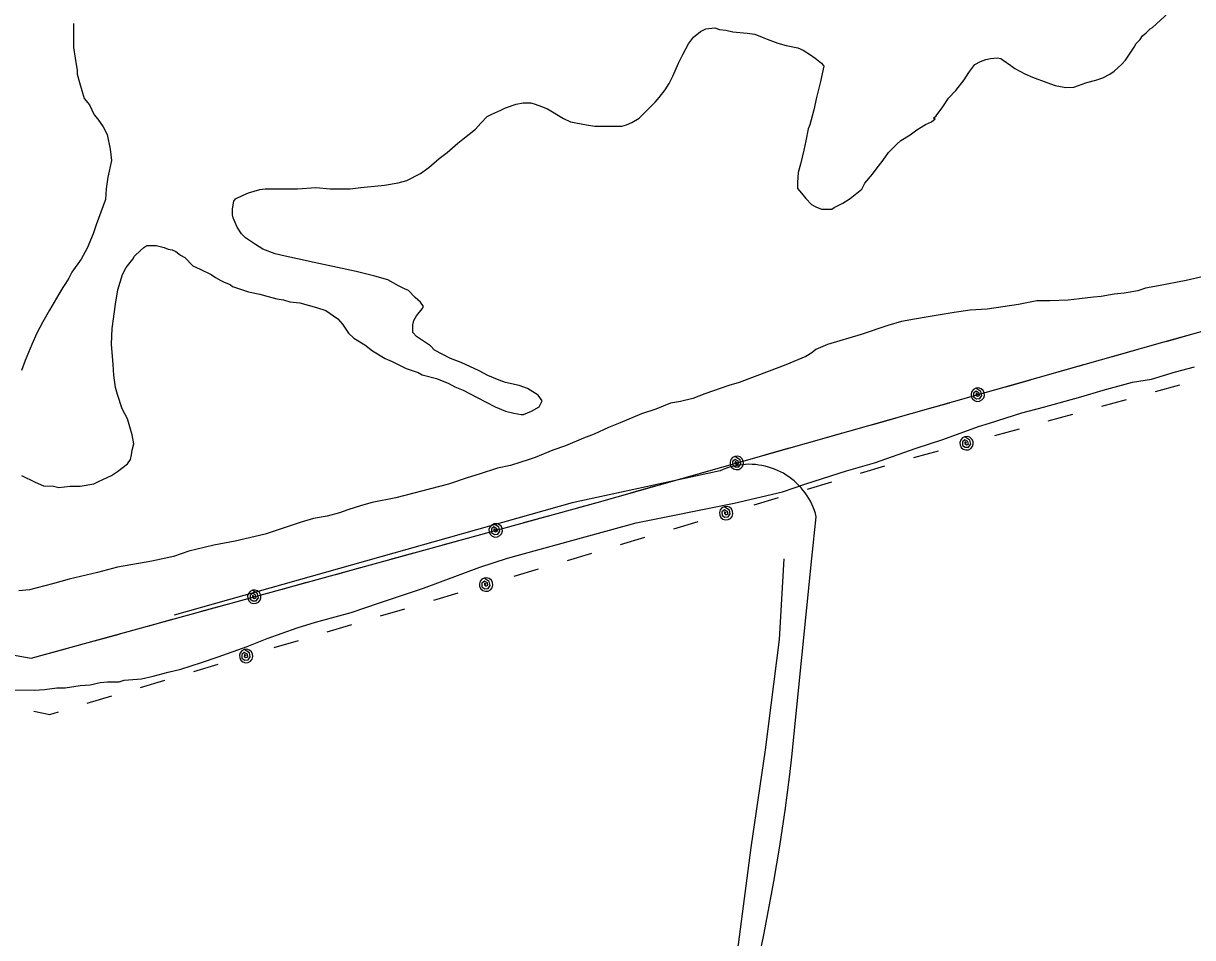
# Model space of a CAD drawing. Extents: x 3297735 to 3335592, y 670436 to 695807.
# Drawn here: x 3320330 to 3321889, y 679392 to 680611 of the extents above; entities that cross this region are included whole.
import ezdxf

# ---------------------------------------------------------------- set-up
doc = ezdxf.new("R2010")
doc.units = 0
for name, color, linetype in [('V-DTCH-CNTR', 7, 'Continuous'), ('V-SITE-VEGE', 7, 'Continuous'), ('V-TOPO-SHOR', 7, 'Continuous'), ('V-UTIL-LINE', 7, 'Continuous')]:
    doc.layers.add(name, color=color, linetype=linetype)

msp = doc.modelspace()

# ---------------------------------------------------------------- linework, layer by layer
at = {"layer": 'V-DTCH-CNTR'}
msp.add_lwpolyline([(3321312.3, 679372.6), (3321317.2, 679396.2), (3321321.8, 679419.8), (3321326.3, 679443.4), (3321330.5, 679467.1), (3321334.6, 679490.8), (3321338.5, 679514.5), (3321342.1, 679538.3), (3321345.6, 679562.1), (3321348.8, 679585.9), (3321351.9, 679609.8), (3321354.7, 679633.7), (3321381.6, 679898.3), (3321387.3, 679953.7), (3321386.1, 679958), (3321384.8, 679962.1), (3321383.2, 679966.2), (3321381.5, 679970.2), (3321379.5, 679974.2), (3321377.4, 679978), (3321375.1, 679981.7), (3321372.6, 679985.3), (3321370, 679988.8), (3321367.2, 679992.2), (3321364.2, 679995.4), (3321361.1, 679998.5), (3321357.8, 680001.4), (3321354.4, 680004.2), (3321350.9, 680006.8), (3321347.3, 680009.2), (3321343.5, 680011.5), (3321339.6, 680013.5), (3321335.7, 680015.4), (3321331.7, 680017.1), (3321327.5, 680018.6), (3321323.4, 680019.9), (3321319.1, 680021), (3321314.8, 680021.9), (3321310.5, 680022.6), (3321306.2, 680023.1), (3321301.8, 680023.4), (3321297.4, 680023.5), (3321293, 680023.3), (3321288.7, 680023), (3321284.3, 680022.4), (3321280, 680021.7), (3321275.7, 680020.7), (3321271.5, 680019.5), (3321267.4, 680018.2), (3321263.3, 680016.6), (3321259.2, 680014.9), (3321061.5, 679972.1), (3320531, 679822.5)], dxfattribs=at)
at = {"layer": 'V-SITE-VEGE'}
for p, q in [((3321834.4, 680137.2), (3321866.5, 680146.9)), ((3321866.5, 680146.9), (3321892, 680153.3)), ((3321770.1, 680122.3), (3321808.9, 680133)), ((3321808.9, 680133), (3321834.4, 680137.2)), ((3321690.3, 680099.8), (3321740.2, 680113.7)), ((3321740.2, 680113.7), (3321770.1, 680122.3)), ((3321661.5, 680092.3), (3321690.3, 680099.8)), ((3321618.2, 680078.3), (3321661.5, 680092.3)), ((3321556.1, 680056.7), (3321603.8, 680074)), ((3321603.8, 680074), (3321618.2, 680078.3)), ((3321520.6, 680044.9), (3321556.1, 680056.7)), ((3321465.2, 680025.4), (3321520.6, 680044.9)), ((3321427.5, 680014.7), (3321465.2, 680025.4)), ((3321373.2, 679997.5), (3321427.5, 680014.7)), ((3321277.8, 679971.8), (3321342.1, 679986.7)), ((3321342.1, 679986.7), (3321373.2, 679997.5)), ((3321147.1, 679945.3), (3321277.8, 679971.8)), ((3320975.3, 679898.2), (3321147.1, 679945.3)), ((3320938.7, 679886.3), (3320975.3, 679898.2)), ((3320863.3, 679858.3), (3320938.7, 679886.3)), ((3320804.5, 679838.9), (3320863.3, 679858.3)), ((3320766.8, 679825.9), (3320804.5, 679838.9)), ((3320719.2, 679813.1), (3320766.8, 679825.9)), ((3320654.8, 679791.5), (3320694.8, 679805.6)), ((3320694.8, 679805.6), (3320719.2, 679813.1)), ((3320628.2, 679780.7), (3320654.8, 679791.5)), ((3320567.2, 679759.1), (3320589.4, 679766.7)), ((3320589.4, 679766.7), (3320628.2, 679780.7)), ((3320539.5, 679750.5), (3320567.2, 679759.1)), ((3320457.5, 679733.6), (3320464.2, 679735.7)), ((3320464.2, 679735.7), (3320487.4, 679737.7)), ((3320487.4, 679737.7), (3320502.9, 679740.9)), ((3320502.9, 679740.9), (3320522.9, 679746.3)), ((3320522.9, 679746.3), (3320539.5, 679750.5)), ((3320299.3, 679722.8), (3320344.6, 679722.4)), ((3320344.6, 679722.4), (3320357.9, 679723.4)), ((3320357.9, 679723.4), (3320374.5, 679725.4)), ((3320374.5, 679725.4), (3320385.6, 679725.3)), ((3320385.6, 679725.3), (3320405.5, 679728.5)), ((3320405.5, 679728.5), (3320418.8, 679729.5)), ((3320418.8, 679729.5), (3320432.1, 679732.7)), ((3320432.1, 679732.7), (3320442, 679733.7)), ((3320442, 679733.7), (3320457.5, 679733.6))]:
    msp.add_line(p, q, dxfattribs=at)
for points in [[(3321407.9, 680363.6), (3321411.1, 680366), (3321422.9, 680371.5), (3321432.4, 680377.8), (3321448.1, 680390.4), (3321452.1, 680398.3), (3321462.3, 680410.2), (3321467, 680417.2), (3321476.5, 680429.1), (3321483.6, 680439.3), (3321494.6, 680450.4), (3321500.1, 680455.1), (3321512.7, 680463), (3321521.4, 680469.3), (3321533.2, 680476.4), (3321541.1, 680480.3), (3321545.8, 680484.3), (3321543.5, 680485.1), (3321547.4, 680488.2), (3321556.1, 680500.1), (3321563.9, 680511.9), (3321573.4, 680522.1), (3321584.4, 680536.3), (3321590.7, 680545.8), (3321598.6, 680556.8), (3321606.5, 680560.8), (3321613.6, 680563.1), (3321619.9, 680564.7), (3321628.6, 680565.5), (3321633.3, 680564.7), (3321636.4, 680562.4), (3321646.7, 680555.3), (3321652.2, 680551.3), (3321665.6, 680544.3), (3321675.9, 680539.5), (3321694.8, 680532.4), (3321705.8, 680528.5), (3321720, 680526.1), (3321731, 680526.2), (3321748.4, 680532.5), (3321760.2, 680535.6), (3321769.7, 680538.8), (3321779.1, 680543.5), (3321784.6, 680547.5), (3321794.9, 680556.9), (3321799.6, 680562.4), (3321805.9, 680571.9), (3321811.4, 680579.8), (3321813.8, 680584.5), (3321819.3, 680590), (3321822.4, 680594.8), (3321827.2, 680598.7), (3321832.7, 680604.2), (3321835.8, 680605.8), (3321857.1, 680625.5)], [(3320396.5, 680611.4), (3320396.5, 680579.1), (3320398.9, 680564.9), (3320401.3, 680548.4), (3320401.3, 680543.7), (3320404.4, 680532.6), (3320410.8, 680511.3), (3320417.9, 680502.7), (3320424.2, 680489.3), (3320428.9, 680483.8), (3320436, 680473.5), (3320441.5, 680463.3), (3320445.5, 680443.6), (3320447.1, 680428.6), (3320442.3, 680406.5), (3320440, 680390.8), (3320439.2, 680376.6), (3320426.6, 680342.7), (3320422.7, 680330.8), (3320414.8, 680311.9), (3320406.9, 680296.9), (3320394.3, 680279.6), (3320390.4, 680271.7), (3320385.7, 680264.6), (3320382.5, 680259.1), (3320377, 680250.4), (3320364.4, 680229.1), (3320355.7, 680213.4), (3320347.8, 680198.4), (3320340.8, 680183.4), (3320332.1, 680162.1), (3320327.4, 680148.7)], [(3320830.2, 680261.7), (3320816, 680269.5), (3320798.7, 680274.3), (3320773.5, 680280.6), (3320711.2, 680293.9), (3320701.7, 680296.3), (3320678.9, 680301), (3320665.5, 680304.2), (3320648.9, 680310.5), (3320639.4, 680316.8), (3320626, 680325.4), (3320620.5, 680330.9), (3320615, 680339.6), (3320609.5, 680352.2), (3320608.7, 680356.2), (3320608.7, 680364), (3320610.2, 680374.3), (3320612.6, 680377.4), (3320622.9, 680382.2), (3320629.9, 680385.3), (3320644.9, 680390.1), (3320652, 680390.9), (3320695.4, 680390.9), (3320719.8, 680392.5), (3320738.7, 680390.9), (3320765.5, 680390.9), (3320779.7, 680392.5), (3320802.6, 680394.9), (3320811.2, 680395.7), (3320829.4, 680398.8), (3320841.2, 680402), (3320859.3, 680411.4), (3320870.3, 680419.3), (3320884.5, 680431.2), (3320894.8, 680439.1), (3320909, 680451.7), (3320916, 680457.2), (3320932.6, 680470.6), (3320939.7, 680478.5), (3320948.3, 680487.2), (3320954.6, 680490.3), (3320966.5, 680495.8), (3320972.8, 680499), (3320987, 680503.7), (3320996.4, 680505.3), (3321006.7, 680505.3), (3321012.2, 680503.7), (3321020.9, 680500.6), (3321028.7, 680497.4), (3321050, 680484.8), (3321059.5, 680480.1), (3321080.8, 680476.2), (3321091.8, 680474.6), (3321128.1, 680474.6), (3321134.4, 680476.2), (3321141.5, 680479.4), (3321150.9, 680484.9), (3321172.2, 680506.2), (3321177.7, 680512.5), (3321185.6, 680522.7), (3321191.1, 680531.4), (3321195.8, 680540.9), (3321203.7, 680558.2), (3321209.2, 680570), (3321217.1, 680584.2), (3321223.4, 680592.9), (3321232.8, 680600.8), (3321239.9, 680604), (3321251.8, 680605.5), (3321258.1, 680603.2), (3321266.7, 680602.4), (3321276.2, 680600), (3321295.1, 680598.5), (3321305.4, 680596.9), (3321317.2, 680592.2), (3321321.9, 680590.6), (3321336.1, 680585.1), (3321347.1, 680581.9), (3321362.9, 680578.8), (3321370, 680575.6), (3321381, 680568.6), (3321387.4, 680563.8), (3321394.5, 680558.3), (3321397.6, 680554.4), (3321392.9, 680533.9), (3321387.4, 680512.6), (3321384.2, 680496), (3321378.7, 680476.3), (3321376.4, 680470.8), (3321373.2, 680455), (3321370.9, 680442.4), (3321366.1, 680423.5), (3321363, 680412.5), (3321362.2, 680399.1), (3321362.2, 680391.2), (3321367.7, 680384.9), (3321373.3, 680377.8), (3321381.1, 680369.9), (3321386.7, 680366.8), (3321394.5, 680363.6), (3321407.9, 680363.6)], [(3320423.6, 679997.4), (3320429.9, 680000.6), (3320447.3, 680008.5), (3320455.1, 680014), (3320468.5, 680024.2), (3320472.5, 680029.8), (3320474, 680036.1), (3320474.8, 680042.4), (3320477.2, 680051), (3320474.8, 680062.9), (3320468.5, 680084.1), (3320461.4, 680097.5), (3320455.1, 680116.5), (3320452.7, 680125.9), (3320450.3, 680142.5), (3320449.5, 680156.7), (3320447.2, 680183.5), (3320448, 680204.7), (3320452.7, 680237.1), (3320455.8, 680256), (3320462.1, 680276.5), (3320466.8, 680285.9), (3320475.5, 680297), (3320477.9, 680300.9), (3320485.7, 680308.8), (3320490.5, 680312.7), (3320494.4, 680315.1), (3320507, 680315.1), (3320517.3, 680312.8), (3320522.8, 680310.4), (3320528.3, 680309.6), (3320533, 680307.2), (3320537, 680304.1), (3320539.3, 680302.5), (3320544.9, 680299.4), (3320555.9, 680288.3), (3320565.4, 680283.6), (3320580.3, 680276.5), (3320585.9, 680272.6), (3320593, 680268.7), (3320597.7, 680266.3), (3320605.6, 680263.1), (3320608.7, 680260.8), (3320630, 680253.7), (3320645, 680250.5), (3320656, 680247.4), (3320667.9, 680244.3), (3320676.5, 680242.7), (3320685.2, 680240.3), (3320698.6, 680238.7), (3320720.7, 680232.5), (3320733.3, 680228.5), (3320749.1, 680217.5), (3320755.4, 680210.4), (3320763.2, 680198.6), (3320770.3, 680191.5), (3320785.3, 680182.8), (3320795.6, 680174.9), (3320812.1, 680164.7), (3320821.6, 680160.8), (3320840.5, 680151.3), (3320856.3, 680145.8), (3320861.8, 680142.7), (3320880.7, 680137.9), (3320886.2, 680135.6), (3320896.5, 680131.6), (3320905.2, 680126.9), (3320916.2, 680122.2), (3320935.1, 680112.7), (3320958.8, 680100.1), (3320964.3, 680097.8), (3320973, 680094.6), (3320984, 680091.5), (3320993.5, 680089.9), (3320996.6, 680089.9), (3321007.6, 680094.6), (3321017.9, 680100.2), (3321021.8, 680108.1), (3321016.3, 680115.9), (3321002.1, 680124.6), (3320991.1, 680128.5), (3320972.9, 680132.5), (3320964.3, 680135.6), (3320949.3, 680141.9), (3320937.5, 680148.2), (3320913.8, 680159.2), (3320899.6, 680164.8), (3320878.3, 680175.8), (3320872.8, 680181.3), (3320853.9, 680193.9), (3320849.2, 680199.4), (3320849.2, 680209.7), (3320850.7, 680215.2), (3320853.9, 680221.5), (3320861.8, 680230.9), (3320863.3, 680234.1), (3320859.4, 680239.6), (3320852.3, 680245.9), (3320843.6, 680255.4), (3320838.1, 680257.7), (3320830.2, 680261.7)], [(3321915.6, 680276.4), (3321880.9, 680268.5), (3321843.9, 680261.4), (3321826.5, 680258.2), (3321816.3, 680255), (3321798.2, 680251.9), (3321784.8, 680250.3), (3321767.4, 680247.1), (3321757.2, 680246.3), (3321738.3, 680244), (3321723.3, 680242.4), (3321698.9, 680241.6), (3321681.5, 680241.6), (3321657.1, 680236.8), (3321615.3, 680230.5), (3321592.5, 680228.9), (3321571.2, 680225.8), (3321536.5, 680220.2), (3321518.4, 680217.1), (3321501, 680213.9), (3321482.9, 680208.4), (3321447.4, 680196.5), (3321402.5, 680183.1), (3321386.7, 680176.8), (3321381.2, 680172.1), (3321373.4, 680167.3), (3321346.6, 680156.3), (3321324.5, 680147.6), (3321284.3, 680132.6), (3321270.9, 680128.7), (3321238.6, 680117.6), (3321222.8, 680111.3), (3321206.3, 680107.4), (3321192.9, 680105), (3321173.2, 680097.1), (3321154.3, 680090.8), (3321125.9, 680078.9), (3321110.1, 680072.6), (3321091.2, 680063.9), (3321077, 680058.4), (3321052.6, 680048.2), (3321036, 680042.6), (3321012.4, 680032.4), (3321004.5, 680030), (3320979.3, 680022.1), (3320962, 680018.2), (3320937.5, 680010.3), (3320921.8, 680005.5), (3320896.6, 679996.9), (3320826.4, 679978.7), (3320794.9, 679972.4), (3320780.7, 679968.4), (3320762.6, 679962.9), (3320751.5, 679959), (3320735, 679954.2), (3320716.9, 679951.1), (3320700.3, 679946.3), (3320673.5, 679937.6), (3320652.2, 679930.5), (3320612, 679921.1), (3320583.7, 679915.5), (3320550.6, 679907.6), (3320530.1, 679900.5), (3320500.9, 679894.2), (3320455.2, 679886.3), (3320428.4, 679879.2), (3320390.6, 679870.5), (3320368.5, 679864.2)], [(3320327.4, 680008.4), (3320345.6, 679999.7), (3320356.6, 679995), (3320370, 679994.2), (3320377.1, 679992.7), (3320392.1, 679994.3), (3320405.5, 679994.3), (3320423.6, 679997.4)], [(3320368.5, 679864.2), (3320337.8, 679856.3), (3320323.6, 679854.7)]]:
    msp.add_lwpolyline(points, dxfattribs=at)
at = {"layer": 'V-TOPO-SHOR'}
msp.add_lwpolyline([(3321343.9, 679897.5), (3321337.6, 679790.1), (3321319.1, 679642.9), (3321300, 679512.7), (3321283, 679383.3), (3321256.7, 679251.7), (3321246.8, 679182.7), (3321239, 679115.8), (3321232.6, 679066), (3321227.7, 679032.6), (3321219.1, 678997.7), (3321208.5, 678973.6), (3321188.6, 678942.3), (3321101.2, 678805.7), (3321037.2, 678703.9), (3320990.3, 678622.8), (3320909.3, 678503.3)], dxfattribs=at)
at = {"layer": 'V-UTIL-LINE'}
for points in [[(3313997.6, 681070.2), (3313985.8, 681066.7), (3315424.6, 680554.2), (3316249.4, 680430.9), (3316961.6, 680308.7), (3317894.4, 680167.7), (3319522.4, 679909.9), (3320340.1, 679764.9), (3321095.2, 679972.8), (3321849.5, 680186.2), (3322615.4, 680398.7), (3323844.7, 680736.6), (3324884.4, 681043.7), (3324983.1, 681823.6), (3325323.5, 683934), (3325477.1, 685095.5)], [(3321853.9, 680187.4), (3321886.6, 680196.5)], [(3321782.6, 680167.3), (3321815.4, 680176.5)], [(3321711.4, 680147.1), (3321744.1, 680156.4)], [(3321602.7, 680116.4), (3321600.5, 680118.2), (3321600.3, 680115.9), (3321602.5, 680114.2), (3321605.2, 680115.3), (3321604.4, 680118.6), (3321600.4, 680121), (3321597.1, 680118.2), (3321597.1, 680113.3), (3321601, 680110.9), (3321605.5, 680111.2), (3321608.2, 680115.1), (3321607, 680120.5), (3321600.2, 680125), (3321597.1, 680123.4), (3321594.8, 680120.7), (3321593.8, 680117.4), (3321594, 680113.9), (3321595.6, 680110.8), (3321598.3, 680108.5), (3321601.6, 680107.4), (3321605.1, 680107.7), (3321608.3, 680109.3), (3321610.6, 680112), (3321611.6, 680115.3), (3321611.4, 680118.8), (3321609.8, 680121.9), (3321607.1, 680124.2), (3321603.7, 680125.3), (3321600.2, 680125)], [(3321640.2, 680127), (3321672.9, 680136.2)], [(3321839.6, 680120.5), (3321872.4, 680129.4)], [(3321768.2, 680100.9), (3321801, 680109.9)], [(3321532.5, 680096.5), (3321565.2, 680105.7)], [(3321461.3, 680076.3), (3321494, 680085.6)], [(3321696.8, 680081.4), (3321729.6, 680090.4)], [(3321390, 680056.2), (3321422.8, 680065.5)], [(3321625.4, 680061.9), (3321658.2, 680070.9)], [(3321587.8, 680051.6), (3321585.6, 680053.5), (3321585.4, 680051.2), (3321587.5, 680049.5), (3321590.3, 680050.5), (3321589.5, 680053.9), (3321585.5, 680056.3), (3321582.2, 680053.5), (3321582.2, 680048.7), (3321586.1, 680046.2), (3321590.5, 680046.4), (3321593.3, 680050.4), (3321592.2, 680055.8), (3321585.4, 680060.3), (3321582.3, 680058.8), (3321580, 680056.1), (3321578.9, 680052.8), (3321579.1, 680049.3), (3321580.7, 680046.1), (3321583.3, 680043.8), (3321586.7, 680042.7), (3321590.2, 680043), (3321593.3, 680044.5), (3321595.6, 680047.2), (3321596.7, 680050.5), (3321596.5, 680054), (3321594.9, 680057.2), (3321592.3, 680059.5), (3321588.9, 680060.6), (3321585.4, 680060.3)], [(3321281.3, 680025.4), (3321279.1, 680027.3), (3321278.9, 680025), (3321281.1, 680023.3), (3321283.8, 680024.4), (3321283, 680027.7), (3321279, 680030.1), (3321275.7, 680027.3), (3321275.8, 680022.4), (3321279.6, 680020), (3321284.1, 680020.3), (3321286.8, 680024.2), (3321285.7, 680029.6), (3321278.9, 680034.1), (3321275.7, 680032.5), (3321273.5, 680029.8), (3321272.4, 680026.5), (3321272.6, 680023), (3321274.2, 680019.9), (3321276.9, 680017.6), (3321280.3, 680016.5), (3321283.8, 680016.8), (3321286.9, 680018.4), (3321289.2, 680021.1), (3321290.2, 680024.4), (3321290, 680027.9), (3321288.4, 680031), (3321285.7, 680033.3), (3321282.4, 680034.4), (3321278.9, 680034.1)], [(3321318.8, 680036.1), (3321351.6, 680045.3)], [(3321517.4, 680032.4), (3321550.2, 680041.4)], [(3321446.3, 680011.7), (3321478.9, 680021.4)], [(3321211.1, 680005.6), (3321243.8, 680014.8)], [(3321139.9, 679985.4), (3321172.6, 679994.7)], [(3321375.4, 679990.6), (3321408, 680000.3)], [(3321068.6, 679965.5), (3321095.2, 679972.8), (3321101.4, 679974.5)], [(3321304.5, 679969.5), (3321337.1, 679979.2)], [(3320997.3, 679945.8), (3321030, 679954.9)], [(3321267.1, 679958.4), (3321264.8, 679960.2), (3321264.7, 679957.9), (3321266.9, 679956.2), (3321269.6, 679957.4), (3321268.8, 679960.7), (3321264.7, 679963), (3321261.5, 679960.2), (3321261.6, 679955.3), (3321265.5, 679953), (3321270, 679953.3), (3321272.6, 679957.3), (3321271.4, 679962.6), (3321264.5, 679967), (3321261.4, 679965.4), (3321259.2, 679962.7), (3321258.1, 679959.3), (3321258.5, 679955.9), (3321260.1, 679952.7), (3321262.8, 679950.5), (3321266.2, 679949.5), (3321269.7, 679949.8), (3321272.8, 679951.4), (3321275, 679954.1), (3321276, 679957.5), (3321275.7, 679961), (3321274.1, 679964.1), (3321271.4, 679966.3), (3321268, 679967.4), (3321264.5, 679967)], [(3320959.7, 679935.5), (3320957.4, 679937.3), (3320957.2, 679935), (3320959.4, 679933.3), (3320962.1, 679934.4), (3320961.4, 679937.7), (3320957.4, 679940.1), (3320954.1, 679937.4), (3320954.1, 679932.5), (3320957.9, 679930.1), (3320962.4, 679930.3), (3320965.2, 679934.2), (3320964, 679939.6), (3320957.3, 679944.2), (3320954.1, 679942.6), (3320951.8, 679939.9), (3320950.7, 679936.6), (3320951, 679933.1), (3320952.6, 679930), (3320955.2, 679927.7), (3320958.5, 679926.6), (3320962, 679926.8), (3320965.2, 679928.4), (3320967.5, 679931), (3320968.6, 679934.4), (3320968.3, 679937.9), (3320966.8, 679941), (3320964.1, 679943.3), (3320960.8, 679944.4), (3320957.3, 679944.2)], [(3321197.1, 679937.6), (3321229.7, 679947.3)], [(3320889.3, 679916.1), (3320922.1, 679925.1)], [(3321126.2, 679916.5), (3321158.8, 679926.2)], [(3320817.9, 679896.5), (3320850.7, 679905.5)], [(3321055.3, 679895.4), (3321087.9, 679905.1)], [(3320746.6, 679876.8), (3320779.4, 679885.9)], [(3320984.4, 679874.3), (3321016.9, 679884)], [(3320675.2, 679857.2), (3320708, 679866.2)], [(3320947, 679863.2), (3320944.7, 679865), (3320944.6, 679862.7), (3320946.7, 679861), (3320949.4, 679862.2), (3320948.6, 679865.5), (3320944.6, 679867.8), (3320941.3, 679865), (3320941.4, 679860.1), (3320945.4, 679857.7), (3320949.8, 679858.1), (3320952.5, 679862.1), (3320951.2, 679867.4), (3320944.4, 679871.8), (3320941.3, 679870.2), (3320939, 679867.5), (3320938, 679864.1), (3320938.3, 679860.6), (3320940, 679857.5), (3320942.7, 679855.3), (3320946, 679854.2), (3320949.5, 679854.6), (3320952.6, 679856.2), (3320954.9, 679858.9), (3320955.9, 679862.3), (3320955.6, 679865.8), (3320953.9, 679868.9), (3320951.2, 679871.1), (3320947.9, 679872.2), (3320944.4, 679871.8)], [(3320637.6, 679846.8), (3320635.4, 679848.7), (3320635.2, 679846.4), (3320637.4, 679844.7), (3320640.1, 679845.7), (3320639.4, 679849.1), (3320635.3, 679851.5), (3320632.1, 679848.7), (3320632.1, 679843.9), (3320635.9, 679841.4), (3320640.4, 679841.6), (3320643.2, 679845.6), (3320642, 679851), (3320635.2, 679855.5), (3320632.1, 679853.9), (3320629.8, 679851.3), (3320628.7, 679848), (3320629, 679844.5), (3320630.5, 679841.3), (3320633.2, 679839), (3320636.5, 679837.9), (3320640, 679838.2), (3320643.2, 679839.7), (3320645.5, 679842.4), (3320646.6, 679845.7), (3320646.3, 679849.2), (3320644.7, 679852.4), (3320642.1, 679854.7), (3320638.7, 679855.8), (3320635.2, 679855.5)], [(3320877, 679842.4), (3320909.6, 679852.1)], [(3320567.2, 679827.5), (3320600, 679836.5)], [(3320806.1, 679821.3), (3320838.7, 679831)], [(3320495.9, 679807.8), (3320528.7, 679816.9)], [(3320735.1, 679800.2), (3320767.7, 679809.9)], [(3320424.6, 679788.2), (3320457.3, 679797.2)], [(3320664.2, 679779.1), (3320696.8, 679788.8)], [(3320353.2, 679768.5), (3320386, 679777.6)], [(3320626.8, 679768), (3320624.6, 679769.8), (3320624.4, 679767.5), (3320626.6, 679765.8), (3320629.3, 679766.9), (3320628.5, 679770.2), (3320624.4, 679772.6), (3320621.2, 679769.8), (3320621.3, 679764.9), (3320625.2, 679762.5), (3320629.7, 679762.8), (3320632.4, 679766.8), (3320631.1, 679772.2), (3320624.2, 679776.6), (3320621.1, 679775), (3320618.9, 679772.3), (3320617.9, 679768.9), (3320618.2, 679765.4), (3320619.8, 679762.3), (3320622.5, 679760.1), (3320625.9, 679759), (3320629.4, 679759.4), (3320632.5, 679761), (3320634.7, 679763.7), (3320635.8, 679767.1), (3320635.4, 679770.5), (3320633.8, 679773.7), (3320631.1, 679775.9), (3320627.7, 679776.9), (3320624.2, 679776.6)], [(3320556.9, 679747.2), (3320589.5, 679756.9)], [(3320485.9, 679726.1), (3320518.5, 679735.8)], [(3320415, 679705), (3320447.6, 679714.7)], [(3320343.6, 679694.4), (3320364.9, 679690.1), (3320376.7, 679693.6)]]:
    msp.add_lwpolyline(points, dxfattribs=at)

doc.saveas('drawing.dxf')
